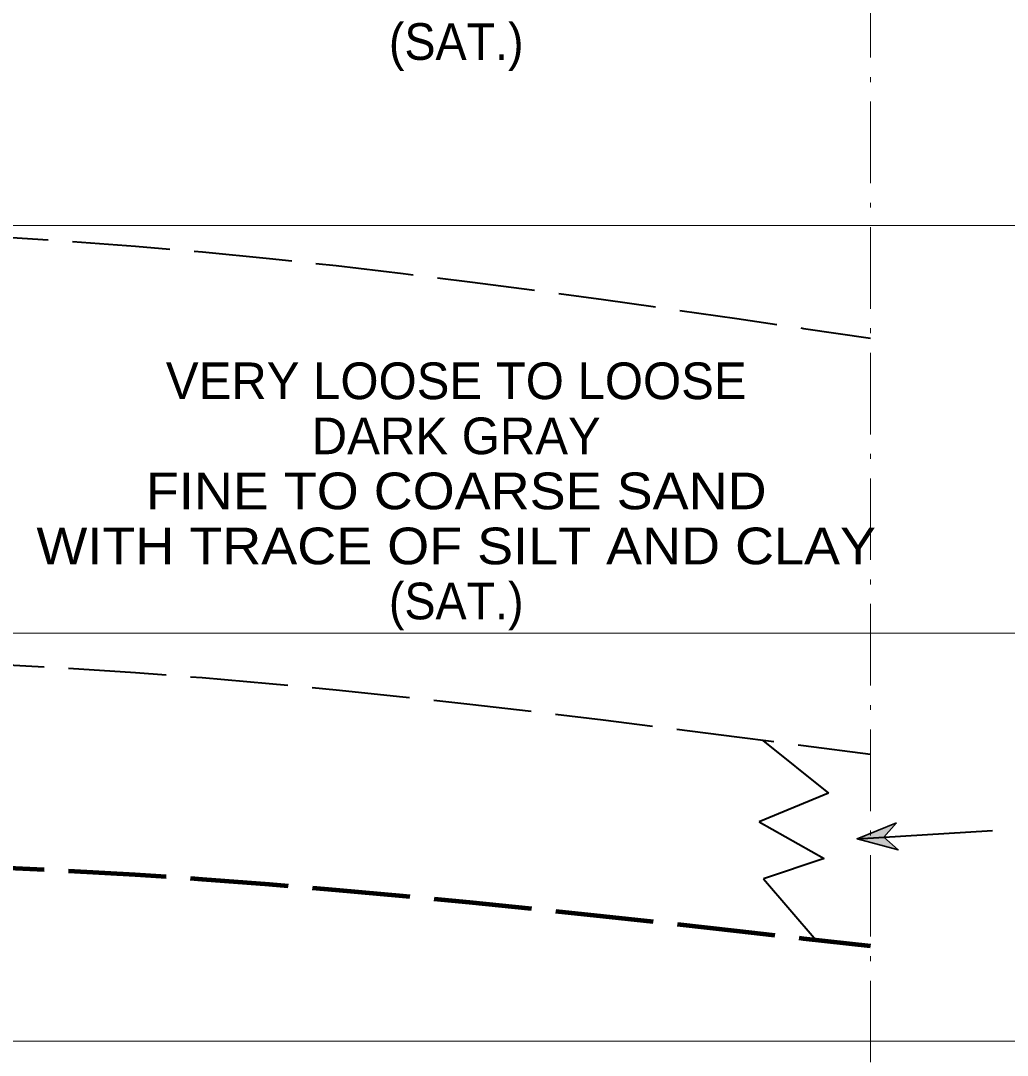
# Model space of a CAD drawing. Extents: x -582 to 653, y -817 to -3.
# Drawn here: x -17.56 to 6.64, y -235.82 to -210.45 of the extents above; entities that cross this region are included whole.
import ezdxf
from ezdxf.enums import TextEntityAlignment as Align

# ---------------------------------------------------------------- set-up
doc = ezdxf.new("R2010")
doc.units = 0
doc.header["$LTSCALE"] = 0.4
doc.linetypes.add('DOT_DASHED', pattern=[7.7, 5, -1.2, 0.3, -1.2])
doc.linetypes.add('LONG_DASHED', pattern=[7.5, 6, -1.5])
for name, color, linetype, lineweight in [('10', 7, 'Continuous', 35), ('26', 7, 'LONG_DASHED', 40), ('27', 7, 'Continuous', 40), ('7', 7, 'Continuous', 13)]:
    doc.layers.add(name, color=color, linetype=linetype, lineweight=lineweight)
doc.layers.add('29', color=7, linetype='Continuous')

msp = doc.modelspace()

# ---------------------------------------------------------------- hatches: boundary and pattern name
at = {"layer": '10'}
msp.add_hatch(color=256, dxfattribs=at).paths.add_polyline_path([(3.9227, -230.1247), (2.9508, -230.5119), (3.9604, -230.7853), (3.6114, -230.4738)])

# ---------------------------------------------------------------- linework, layer by layer
msp.add_lwpolyline([(3.9227, -230.1247), (2.9508, -230.5119), (3.9604, -230.7853), (3.6114, -230.4738)], close=True, dxfattribs=at)
at = {"layer": '26'}
msp.add_lwpolyline([(0.6411, -228.1043), (2.2481, -229.3973), (0.5546, -230.0951), (2.1484, -230.9923), (0.6542, -231.4908), (1.9531, -232.9959)], dxfattribs=at)
for points in [[(-40.288, -215.7398), (-29.2387, -215.5929), (-25.4713, -215.5929), (-22.9713, -215.5929), (3.2787, -218.2344)], [(-40.3876, -226.1075), (-29.2387, -226.0929), (-25.4713, -226.0929), (-22.9713, -226.0929), (3.2787, -228.4383)]]:
    msp.add_spline(points, degree=3, dxfattribs=at)
at = {"layer": '26', "lineweight": 100}
msp.add_spline([(-40.3876, -231.1917), (-29.2387, -231.0929), (-25.4713, -231.0929), (-22.9713, -231.0929), (3.2787, -233.1419)], degree=3, dxfattribs=at)
at = {"layer": '27'}
msp.add_line((2.9508, -230.5116), (6.2784, -230.3064), dxfattribs=at)
at = {"layer": '7', "linetype": 'DOT_DASHED'}
msp.add_line((3.2787, -175.4729), (3.2787, -313.2353), dxfattribs=at)
at = {"layer": '7'}
for p, q in [((-22.9713, -215.4729), (28.379, -215.4729)), ((-22.9713, -225.4729), (28.379, -225.4729)), ((-22.9713, -235.4729), (28.379, -235.4729))]:
    msp.add_line(p, q, dxfattribs=at)

# ---------------------------------------------------------------- texts
at = {"layer": '29'}
for s, width, p in [('(SAT.)', 0.95, (-6.8802, -211.4087)), ('FINE TO COARSE SAND', 1.1, (-6.8803, -222.4302)), ('WITH TRACE OF SILT AND CLAY', 1.1, (-6.8802, -223.7802)), ('(SAT.)', 0.95, (-6.8802, -225.1302))]:
    msp.add_text(s, height=0.9, dxfattribs=dict(at, width=width)).set_placement(p, align=Align.CENTER)
for s, p in [('VERY LOOSE TO LOOSE', (-6.8803, -219.7302)), ('DARK GRAY', (-6.8802, -221.0802))]:
    msp.add_text(s, height=0.9, dxfattribs=at).set_placement(p, align=Align.CENTER)

doc.saveas('drawing.dxf')
